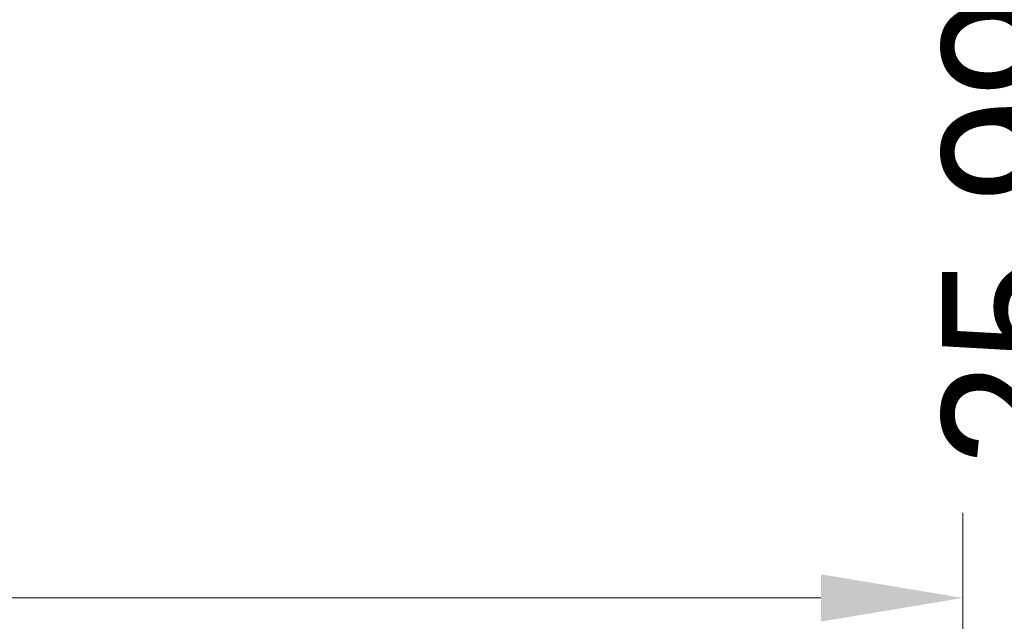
# Model space of a CAD drawing. Header units: millimetres. Extents: x 990 to 1809, y 0 to 562.
# Tile 283 of 550: x 1338 to 1390, y 428 to 460. Entities that reach past the tile are written whole.
import ezdxf

# ---------------------------------------------------------------- set-up
doc = ezdxf.new("R2010")
doc.units = ezdxf.units.MM
doc.layers.get('Defpoints').update_dxf_attribs({"lineweight": 18})
doc.layers.add('7标注层', color=4, linetype='Continuous', lineweight=18)
doc.styles.add('3.0', font='txt', dxfattribs={"height": 7.5})
doc.dimstyles.new('ISO-3.0', dxfattribs={"dimtxt": 7.5, "dimasz": 7.5, "dimexe": 4.5, "dimexo": 1.5, "dimgap": 1.5, "dimtad": 1, "dimdsep": 46, "dimtxsty": '3.0', "dimcen": 7.5, "dimclrd": 256, "dimclre": 256, "dimclrt": 256, "dimadec": 1, "dimazin": 0, "dimtp": 2e-09, "dimtm": 1.1e-09, "dimtfac": 1, "dimtmove": 0, "dimatfit": 3, "dimfxl": 1, "dimtolj": 1, "dimlwd": -1, "dimlwe": -1, "dimarcsym": 0})

# ---------------------------------------------------------------- blocks, each defined once
blk = doc.blocks.new('*D53')
at = {"layer": '7标注层', "transparency": 16777216}
for p, q in [((1180.42, 401.112), (1180.42, 434.155)), ((1387.42, 400.112), (1387.42, 434.155)), ((1187.92, 429.655), (1379.92, 429.655))]:
    blk.add_line(p, q, dxfattribs=at)
for points in [[(1187.92, 430.905), (1187.92, 428.405), (1180.42, 429.655)], [(1379.92, 430.905), (1379.92, 428.405), (1387.42, 429.655)]]:
    blk.add_solid(points, dxfattribs=at)
at = {"layer": 'Defpoints', "color": 0, "transparency": 16777216}
for p in [(1387.42, 429.655), (1180.42, 399.612), (1387.42, 398.612)]:
    blk.add_point(p, dxfattribs=at)
at = {"layer": '7标注层', "transparency": 16777216, "insert": (1285.183, 434.905), "char_height": 7.5, "attachment_point": 5, "style": '3.0'}
blk.add_mtext('\\A1;207', dxfattribs=at)
blk = doc.blocks.new('*D58')
at = {"layer": '7标注层', "transparency": 16777216}
for p, q in [((1374.92, 496.931), (1399.879, 496.931)), ((1395.379, 489.431), (1395.379, 478.44)), ((1374.92, 470.94), (1399.879, 470.94)), ((1395.379, 470.94), (1395.379, 434.755))]:
    blk.add_line(p, q, dxfattribs=at)
for points in [[(1394.129, 489.431), (1396.629, 489.431), (1395.379, 496.931)], [(1394.129, 478.44), (1396.629, 478.44), (1395.379, 470.94)]]:
    blk.add_solid(points, dxfattribs=at)
at = {"layer": 'Defpoints', "color": 0, "transparency": 16777216}
for p in [(1373.42, 496.931), (1373.42, 470.94), (1395.379, 470.94)]:
    blk.add_point(p, dxfattribs=at)
at = {"layer": '7标注层', "transparency": 16777216, "insert": (1390.129, 449.097), "char_height": 7.5, "attachment_point": 5, "rotation": 90, "style": '3.0'}
blk.add_mtext('\\A1;25.99', dxfattribs=at)

msp = doc.modelspace()

# ---------------------------------------------------------------- dimensions: what is measured, and where the dimension line sits
at = {"layer": '7标注层'}
dim = msp.add_linear_dim(base=(1395.379, 470.94), p1=(1373.42, 496.931), p2=(1373.42, 470.94), angle=90, dimstyle='ISO-3.0', dxfattribs=at)
dim.commit()
dim.dimension.update_dxf_attribs({"geometry": '*D58', "text_midpoint": (1390.129, 449.097)})
dim = msp.add_linear_dim(base=(1387.42, 429.655), p1=(1180.42, 399.612), p2=(1387.42, 398.612), dimstyle='ISO-3.0', dxfattribs=at)
dim.commit()
dim.dimension.update_dxf_attribs({"geometry": '*D53', "text_midpoint": (1285.183, 429.655), "dimtype": 160})

doc.saveas('drawing.dxf')
